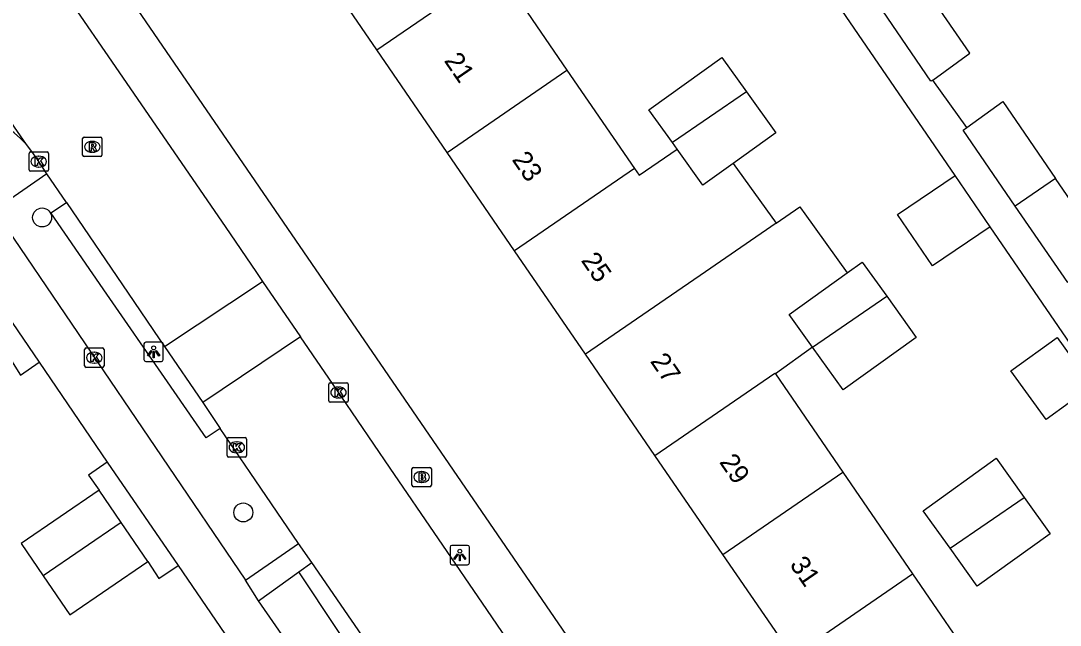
# Model space of a CAD drawing. Extents: x 157466 to 158888, y 383063 to 384677.
# Drawn here: x 158536.9 to 158590.5, y 383784.2 to 383815.4 of the extents above; entities that cross this region are included whole.
import ezdxf

# ---------------------------------------------------------------- set-up
doc = ezdxf.new("R2010")
doc.units = 0
for name, color, linetype in [('IMGEO_Boom', 7, 'Continuous'), ('IMGEO_Brandkraan', 7, 'Continuous'), ('IMGEO_Kolk', 7, 'Continuous'), ('IMGEO_Lichtpunt', 7, 'Continuous'), ('IMGEO_Pand', 7, 'Continuous'), ('IMGEO_Pand_nummerreeks', 7, 'Continuous'), ('IMGEO_Rijbaan_lokaal_open', 7, 'Continuous'), ('IMGEO_Rioolput', 7, 'Continuous'), ('IMGEO_Voetpad_open', 7, 'Continuous')]:
    doc.layers.add(name, color=color, linetype=linetype)

msp = doc.modelspace()

# ---------------------------------------------------------------- linework, layer by layer
at = {"layer": 'IMGEO_Boom'}
for centre in [(158537.993, 383805.259), (158548.371, 383790.055)]:
    msp.add_circle(centre, 0.489, dxfattribs=at)
at = {"layer": 'IMGEO_Brandkraan'}
for p, q in [((158557.145, 383792.38), (158557.997, 383792.38)), ((158557.07, 383791.454), (158557.07, 383792.306)), ((158557.558, 383792.16), (158557.583, 383792.16)), ((158558.071, 383792.306), (158558.071, 383791.454)), ((158557.997, 383791.38), (158557.145, 383791.38)), ((158557.581, 383791.6), (158557.556, 383791.6))]:
    msp.add_line(p, q, dxfattribs=at)
for points in [[(158557.145, 383792.38), (158557.997, 383792.38)], [(158557.07, 383791.454), (158557.07, 383792.306)], [(158557.418, 383792.08), (158557.418, 383791.68), (158557.631, 383791.68)], [(158557.649, 383792.08), (158557.418, 383792.08)], [(158557.597, 383791.999), (158557.543, 383791.999), (158557.543, 383791.923)], [(158557.543, 383791.923), (158557.596, 383791.923)], [(158557.605, 383791.847), (158557.543, 383791.847), (158557.543, 383791.766)], [(158558.071, 383792.306), (158558.071, 383791.454)], [(158557.997, 383791.38), (158557.145, 383791.38)], [(158557.543, 383791.766), (158557.605, 383791.766)]]:
    msp.add_lwpolyline(points, dxfattribs=at)
for centre, radius, start, end in [((158557.147, 383792.304), 0.0765, 91.552, 178.448), ((158557.147, 383792.304), 0.0765, 91.552, 178.448), ((158557.995, 383792.304), 0.0765, 1.552, 88.448), ((158557.995, 383792.304), 0.0765, 1.552, 88.448), ((158557.598, 383791.961), 0.0379, 267.8285, 90.9355), ((158557.606, 383791.806), 0.0404, 269.8759, 90.5077), ((158557.653, 383791.935), 0.145, 59.4692, 91.5367), ((158557.678, 383791.982), 0.0922, 285.5137, 58.1501), ((158557.683, 383791.79), 0.105, 301.3115, 78.989), ((158557.147, 383791.456), 0.0765, 181.552, 268.448), ((158557.147, 383791.456), 0.0765, 181.552, 268.448), ((158557.637, 383791.931), 0.251, 268.6676, 293.5347), ((158557.995, 383791.456), 0.0765, 271.552, 358.448), ((158557.995, 383791.456), 0.0765, 271.552, 358.448)]:
    msp.add_arc(centre, radius, start, end, dxfattribs=at)
for centre, major_axis, ratio, start_param, end_param in [((158557.557, 383791.88), (-0.387, 0.002), 0.722429, 4.712389, 7.853982), ((158557.582, 383791.88), (-0.39, 0.002), 0.717154, 1.570796, 4.712389)]:
    msp.add_ellipse(centre, major_axis=major_axis, ratio=ratio, start_param=start_param, end_param=end_param, dxfattribs=at)
at = {"layer": 'IMGEO_Kolk'}
for p, q in [((158537.32, 383807.712), (158537.32, 383808.564)), ((158537.395, 383808.638), (158538.247, 383808.638)), ((158538.321, 383808.564), (158538.321, 383807.712)), ((158537.808, 383808.418), (158537.833, 383808.418)), ((158538.247, 383807.638), (158537.395, 383807.638)), ((158537.831, 383807.858), (158537.806, 383807.858)), ((158540.188, 383797.606), (158540.188, 383798.458)), ((158540.263, 383798.532), (158541.115, 383798.532)), ((158540.676, 383798.312), (158540.701, 383798.312)), ((158541.189, 383798.458), (158541.189, 383797.606)), ((158540.699, 383797.752), (158540.674, 383797.752)), ((158541.115, 383797.532), (158540.263, 383797.532)), ((158552.78, 383795.812), (158552.78, 383796.664)), ((158552.855, 383796.738), (158553.707, 383796.738)), ((158553.781, 383796.664), (158553.781, 383795.812)), ((158553.268, 383796.518), (158553.293, 383796.518)), ((158553.707, 383795.738), (158552.855, 383795.738)), ((158553.291, 383795.958), (158553.266, 383795.958)), ((158547.537, 383792.985), (158547.537, 383793.837)), ((158547.612, 383793.911), (158548.464, 383793.911)), ((158548.025, 383793.691), (158548.05, 383793.691)), ((158548.538, 383793.837), (158548.538, 383792.985)), ((158548.464, 383792.911), (158547.612, 383792.911)), ((158548.048, 383793.131), (158548.023, 383793.131))]:
    msp.add_line(p, q, dxfattribs=at)
for points in [[(158537.32, 383807.712), (158537.32, 383808.564)], [(158537.395, 383808.638), (158538.247, 383808.638)], [(158538.321, 383808.564), (158538.321, 383807.712)], [(158537.641, 383808.338), (158537.764, 383808.338), (158537.764, 383808.187), (158537.894, 383808.338), (158538.058, 383808.338), (158537.912, 383808.187), (158538.065, 383807.938), (158537.913, 383807.938), (158537.828, 383808.102), (158537.764, 383808.035), (158537.764, 383807.938), (158537.641, 383807.938), (158537.641, 383808.338)], [(158538.247, 383807.638), (158537.395, 383807.638)], [(158540.188, 383797.606), (158540.188, 383798.458)], [(158540.263, 383798.532), (158541.115, 383798.532)], [(158541.189, 383798.458), (158541.189, 383797.606)], [(158540.509, 383798.232), (158540.632, 383798.232), (158540.632, 383798.081), (158540.762, 383798.232), (158540.926, 383798.232), (158540.78, 383798.081), (158540.933, 383797.832), (158540.781, 383797.832), (158540.696, 383797.996), (158540.632, 383797.929), (158540.632, 383797.832), (158540.509, 383797.832), (158540.509, 383798.232)], [(158541.115, 383797.532), (158540.263, 383797.532)], [(158552.78, 383795.812), (158552.78, 383796.664)], [(158552.855, 383796.738), (158553.707, 383796.738)], [(158553.781, 383796.664), (158553.781, 383795.812)], [(158553.101, 383796.438), (158553.224, 383796.438), (158553.224, 383796.287), (158553.354, 383796.438), (158553.518, 383796.438), (158553.372, 383796.287), (158553.525, 383796.038), (158553.373, 383796.038), (158553.288, 383796.202), (158553.224, 383796.135), (158553.224, 383796.038), (158553.101, 383796.038), (158553.101, 383796.438)], [(158553.707, 383795.738), (158552.855, 383795.738)], [(158547.537, 383792.985), (158547.537, 383793.837)], [(158547.612, 383793.911), (158548.464, 383793.911)], [(158547.858, 383793.611), (158547.981, 383793.611), (158547.981, 383793.46), (158548.111, 383793.611), (158548.275, 383793.611), (158548.129, 383793.46), (158548.282, 383793.211), (158548.13, 383793.211), (158548.045, 383793.375), (158547.981, 383793.308), (158547.981, 383793.211), (158547.858, 383793.211), (158547.858, 383793.611)], [(158548.538, 383793.837), (158548.538, 383792.985)], [(158548.464, 383792.911), (158547.612, 383792.911)]]:
    msp.add_lwpolyline(points, dxfattribs=at)
for centre, start, end in [((158537.397, 383808.562), 91.552, 178.448), ((158537.397, 383808.562), 91.552, 178.448), ((158538.245, 383808.562), 1.552, 88.448), ((158538.245, 383808.562), 1.552, 88.448), ((158537.397, 383807.714), 181.552, 268.448), ((158537.397, 383807.714), 181.552, 268.448), ((158538.245, 383807.714), 271.552, 358.448), ((158538.245, 383807.714), 271.552, 358.448), ((158540.265, 383798.456), 91.552, 178.448), ((158540.265, 383798.456), 91.552, 178.448), ((158541.113, 383798.456), 1.552, 88.448), ((158541.113, 383798.456), 1.552, 88.448), ((158540.265, 383797.608), 181.552, 268.448), ((158540.265, 383797.608), 181.552, 268.448), ((158541.113, 383797.608), 271.552, 358.448), ((158541.113, 383797.608), 271.552, 358.448), ((158552.857, 383796.662), 91.552, 178.448), ((158552.857, 383796.662), 91.552, 178.448), ((158553.705, 383796.662), 1.552, 88.448), ((158553.705, 383796.662), 1.552, 88.448), ((158552.857, 383795.814), 181.552, 268.448), ((158552.857, 383795.814), 181.552, 268.448), ((158553.705, 383795.814), 271.552, 358.448), ((158553.705, 383795.814), 271.552, 358.448), ((158547.614, 383793.835), 91.552, 178.448), ((158547.614, 383793.835), 91.552, 178.448), ((158548.462, 383793.835), 1.552, 88.448), ((158548.462, 383793.835), 1.552, 88.448), ((158547.614, 383792.987), 181.552, 268.448), ((158547.614, 383792.987), 181.552, 268.448), ((158548.462, 383792.987), 271.552, 358.448), ((158548.462, 383792.987), 271.552, 358.448)]:
    msp.add_arc(centre, 0.0765, start, end, dxfattribs=at)
for centre, major_axis, ratio, start_param, end_param in [((158537.807, 383808.138), (-0.387, 0.002), 0.722429, 4.712389, 7.853982), ((158537.832, 383808.138), (-0.39, 0.002), 0.717154, 1.570796, 4.712389), ((158540.675, 383798.032), (-0.387, 0.002), 0.722429, 4.712389, 7.853982), ((158540.7, 383798.032), (-0.39, 0.002), 0.717154, 1.570796, 4.712389), ((158553.267, 383796.238), (-0.387, 0.002), 0.722429, 4.712389, 7.853982), ((158553.292, 383796.238), (-0.39, 0.002), 0.717154, 1.570796, 4.712389), ((158548.024, 383793.411), (-0.387, 0.002), 0.722429, 4.712389, 7.853982), ((158548.049, 383793.411), (-0.39, 0.002), 0.717154, 1.570796, 4.712389)]:
    msp.add_ellipse(centre, major_axis=major_axis, ratio=ratio, start_param=start_param, end_param=end_param, dxfattribs=at)
at = {"layer": 'IMGEO_Lichtpunt'}
for p, q in [((158544.151, 383798.834), (158543.343, 383798.834)), ((158544.151, 383798.834), (158543.343, 383798.834)), ((158543.249, 383798.739), (158543.249, 383797.932)), ((158543.249, 383798.739), (158543.249, 383797.932)), ((158544.245, 383797.932), (158544.245, 383798.739)), ((158544.245, 383797.932), (158544.245, 383798.739)), ((158543.343, 383797.838), (158544.151, 383797.838)), ((158543.343, 383797.838), (158544.151, 383797.838)), ((158559.038, 383788.262), (158559.038, 383787.455)), ((158559.038, 383788.262), (158559.038, 383787.455)), ((158559.94, 383788.357), (158559.132, 383788.357)), ((158559.94, 383788.357), (158559.132, 383788.357)), ((158560.034, 383787.455), (158560.034, 383788.262)), ((158560.034, 383787.455), (158560.034, 383788.262)), ((158559.132, 383787.361), (158559.94, 383787.361)), ((158559.132, 383787.361), (158559.94, 383787.361))]:
    msp.add_line(p, q, dxfattribs=at)
for points in [[(158543.623, 383798.403), (158543.662, 383798.375), (158543.474, 383798.113), (158543.436, 383798.14), (158543.623, 383798.403)], [(158543.725, 383798.355), (158543.772, 383798.355), (158543.772, 383798.033), (158543.725, 383798.033), (158543.725, 383798.355)], [(158543.835, 383798.375), (158543.873, 383798.402), (158544.06, 383798.14), (158544.021, 383798.112), (158543.835, 383798.375)], [(158559.412, 383787.926), (158559.451, 383787.898), (158559.263, 383787.636), (158559.225, 383787.663), (158559.412, 383787.926)], [(158559.514, 383787.878), (158559.561, 383787.878), (158559.561, 383787.556), (158559.514, 383787.556), (158559.514, 383787.878)], [(158559.624, 383787.898), (158559.662, 383787.925), (158559.849, 383787.663), (158559.81, 383787.635), (158559.624, 383787.898)]]:
    msp.add_lwpolyline(points, dxfattribs=at)
for centre in [(158543.748, 383798.537), (158559.537, 383788.06)]:
    msp.add_circle(centre, 0.0994, dxfattribs=at)
for centre, start, end in [((158543.343, 383798.739), 90, 180), ((158543.343, 383798.739), 90, 180), ((158544.151, 383798.739), 0, 90), ((158544.151, 383798.739), 0, 90), ((158543.343, 383797.932), 180, 270), ((158543.343, 383797.932), 180, 270), ((158544.151, 383797.932), 270, 0), ((158544.151, 383797.932), 270, 360), ((158559.132, 383788.262), 90, 180), ((158559.132, 383788.262), 90, 180), ((158559.94, 383788.262), 0, 90), ((158559.94, 383788.262), 0, 90), ((158559.132, 383787.455), 180, 270), ((158559.132, 383787.455), 180, 270), ((158559.94, 383787.455), 270, 0), ((158559.94, 383787.455), 270, 360)]:
    msp.add_arc(centre, 0.0946, start, end, dxfattribs=at)
at = {"layer": 'IMGEO_Pand'}
for points in [[(158555.26, 383813.895), (158551.676, 383819.118), (158555.799, 383821.947), (158557.859, 383823.36), (158561.443, 383818.137)], [(158555.26, 383813.895), (158561.443, 383818.137)], [(158561.443, 383818.137), (158565.065, 383812.858)], [(158583.93, 383812.342), (158585.845, 383813.72), (158583.127, 383817.685)], [(158583.93, 383812.342), (158583.839, 383812.277), (158581.09, 383816.288)], [(158558.882, 383808.616), (158555.26, 383813.895)], [(158570.499, 383809.119), (158569.289, 383810.804), (158573.052, 383813.505), (158574.32, 383811.74)], [(158558.882, 383808.616), (158565.065, 383812.858)], [(158565.065, 383812.858), (158568.549, 383807.781)], [(158574.32, 383811.74), (158570.499, 383809.119)], [(158574.32, 383811.74), (158575.841, 383809.621), (158573.636, 383808.038)], [(158585.691, 383809.895), (158587.549, 383811.233), (158590.262, 383807.274)], [(158588.174, 383805.842), (158585.493, 383809.753), (158585.691, 383809.895)], [(158570.743, 383808.779), (158570.499, 383809.119)], [(158562.366, 383803.539), (158558.882, 383808.616)], [(158568.549, 383807.781), (158568.786, 383807.436), (158570.743, 383808.779)], [(158573.636, 383808.038), (158572.078, 383806.919), (158570.743, 383808.779)], [(158573.636, 383808.038), (158575.847, 383804.959)], [(158568.549, 383807.781), (158562.366, 383803.539)], [(158586.888, 383804.774), (158583.913, 383802.761), (158582.116, 383805.417), (158585.092, 383807.429)], [(158586.888, 383804.774), (158585.092, 383807.429)], [(158590.262, 383807.274), (158588.174, 383805.842)], [(158591.202, 383802.125), (158592.936, 383803.372), (158590.262, 383807.274)], [(158575.847, 383804.959), (158577.078, 383805.803), (158577.116, 383805.75), (158577.329, 383805.454), (158579.515, 383802.409)], [(158591.202, 383802.125), (158590.9, 383801.907), (158588.174, 383805.842)], [(158575.847, 383804.959), (158572.202, 383802.458), (158566.019, 383798.216)], [(158566.019, 383798.216), (158562.366, 383803.539)], [(158579.515, 383802.409), (158580.286, 383802.963), (158581.553, 383801.198)], [(158577.733, 383798.577), (158576.523, 383800.262), (158579.515, 383802.409)], [(158581.553, 383801.198), (158583.075, 383799.079), (158579.312, 383796.377), (158577.733, 383798.577)], [(158577.733, 383798.577), (158581.553, 383801.198)], [(158589.775, 383794.846), (158587.965, 383797.361), (158590.345, 383799.074), (158592.155, 383796.56), (158589.775, 383794.846)], [(158577.733, 383798.577), (158575.812, 383797.197)], [(158569.601, 383792.997), (158566.019, 383798.216)], [(158569.601, 383792.997), (158575.783, 383797.239), (158575.812, 383797.197)], [(158575.812, 383797.197), (158579.293, 383792.124)], [(158573.11, 383787.882), (158569.601, 383792.997)], [(158584.827, 383788.212), (158583.439, 383790.144), (158587.202, 383792.846), (158588.647, 383790.833)], [(158573.11, 383787.882), (158579.293, 383792.124)], [(158579.293, 383792.124), (158582.89, 383786.883)], [(158540.938, 383791.199), (158536.916, 383788.448), (158538.052, 383786.787)], [(158542.075, 383789.537), (158540.938, 383791.199)], [(158588.647, 383790.833), (158589.991, 383788.961), (158586.228, 383786.259), (158584.827, 383788.212)], [(158584.827, 383788.212), (158588.647, 383790.833)], [(158542.075, 383789.537), (158538.052, 383786.787)], [(158543.45, 383787.526), (158542.075, 383789.537)], [(158576.707, 383782.641), (158573.11, 383787.882)], [(158538.052, 383786.787), (158539.429, 383784.775), (158543.45, 383787.526)], [(158576.707, 383782.641), (158582.89, 383786.883)], [(158582.89, 383786.883), (158586.444, 383781.704)]]:
    msp.add_lwpolyline(points, dxfattribs=at)
at = {"layer": 'IMGEO_Rijbaan_lokaal_open'}
for points in [[(158523.408, 383839.801), (158524.702, 383837.898), (158526.509, 383835.216), (158534.552, 383823.524), (158536.726, 383820.364), (158539.247, 383816.698), (158541.954, 383812.764), (158545.77, 383807.216), (158547.428, 383804.793), (158549.054, 383802.415), (158549.365, 383801.96)], [(158537.194, 383809.012), (158529.074, 383820.733)], [(158537.194, 383809.012), (158536.885, 383809.334), (158536.548, 383809.626), (158536.186, 383809.888), (158535.803, 383810.116), (158535.401, 383810.309), (158534.983, 383810.465), (158534.553, 383810.583), (158534.114, 383810.662), (158533.67, 383810.702), (158533.224, 383810.702), (158532.779, 383810.662), (158532.34, 383810.583), (158531.91, 383810.464), (158531.493, 383810.308), (158531.09, 383810.115), (158530.766, 383809.925), (158529.831, 383809.29)], [(158538.237, 383807.515), (158537.72, 383808.293), (158537.473, 383808.664), (158537.194, 383809.012)], [(158539.246, 383806.035), (158538.237, 383807.515)], [(158539.246, 383806.035), (158542.431, 383801.363), (158544.038, 383799.005), (158544.308, 383798.609)], [(158544.308, 383798.609), (158549.365, 383801.96)], [(158549.365, 383801.96), (158551.314, 383799.111)], [(158551.314, 383799.111), (158546.277, 383795.721)], [(158567.01, 383776.167), (158566.137, 383777.443), (158564.02, 383780.538), (158563.071, 383781.924), (158560.926, 383785.061), (158555.951, 383792.333), (158553.41, 383796.048), (158551.314, 383799.111)], [(158544.308, 383798.609), (158546.277, 383795.721)], [(158546.277, 383795.721), (158547.184, 383794.39)], [(158551.226, 383788.461), (158548.732, 383792.12), (158547.184, 383794.39)], [(158551.898, 383787.469), (158551.226, 383788.461)], [(158555.99, 383781.523), (158551.898, 383787.469)]]:
    msp.add_lwpolyline(points, dxfattribs=at)
at = {"layer": 'IMGEO_Rioolput'}
for p, q in [((158540.082, 383808.476), (158540.082, 383809.328)), ((158540.157, 383809.402), (158541.009, 383809.402)), ((158540.57, 383809.182), (158540.595, 383809.182)), ((158541.083, 383809.328), (158541.083, 383808.476)), ((158540.593, 383808.622), (158540.568, 383808.622)), ((158541.009, 383808.402), (158540.157, 383808.402))]:
    msp.add_line(p, q, dxfattribs=at)
for points in [[(158540.082, 383808.476), (158540.082, 383809.328)], [(158540.157, 383809.402), (158541.009, 383809.402)], [(158540.671, 383809.1), (158540.419, 383809.102), (158540.419, 383808.702)], [(158540.597, 383809.021), (158540.543, 383809.021), (158540.543, 383808.94)], [(158541.083, 383809.328), (158541.083, 383808.476)], [(158540.419, 383808.702), (158540.543, 383808.702), (158540.543, 383808.864), (158540.554, 383808.864)], [(158540.543, 383808.94), (158540.595, 383808.94)], [(158540.601, 383808.835), (158540.672, 383808.702), (158540.812, 383808.702), (158540.747, 383808.828)], [(158541.009, 383808.402), (158540.157, 383808.402)]]:
    msp.add_lwpolyline(points, dxfattribs=at)
for centre, radius, start, end in [((158540.159, 383809.326), 0.0765, 91.552, 178.448), ((158540.159, 383809.326), 0.0765, 91.552, 178.448), ((158540.603, 383808.925), 0.0964, 77.0061, 93.1865), ((158540.617, 383808.982), 0.0378, 276.6634, 79.6772), ((158540.67, 383808.99), 0.109, 350.3612, 89.416), ((158541.007, 383809.326), 0.0765, 1.552, 88.448), ((158541.007, 383809.326), 0.0765, 1.552, 88.448), ((158540.159, 383808.478), 0.0765, 181.552, 268.448), ((158540.159, 383808.478), 0.0765, 181.552, 268.448), ((158540.553, 383808.811), 0.0533, 26.0293, 88.6989), ((158540.579, 383809.129), 0.19, 274.7715, 282.9687), ((158540.668, 383808.99), 0.112, 277.5842, 350.9817), ((158540.652, 383808.775), 0.108, 29.5134, 73.7905), ((158541.007, 383808.478), 0.0765, 271.552, 358.448), ((158541.007, 383808.478), 0.0765, 271.552, 358.448)]:
    msp.add_arc(centre, radius, start, end, dxfattribs=at)
for centre, major_axis, ratio, start_param, end_param in [((158540.569, 383808.902), (-0.387, 0.002), 0.722429, 4.712389, 7.853982), ((158540.594, 383808.902), (-0.39, 0.002), 0.717154, 1.570796, 4.712389)]:
    msp.add_ellipse(centre, major_axis=major_axis, ratio=ratio, start_param=start_param, end_param=end_param, dxfattribs=at)
at = {"layer": 'IMGEO_Voetpad_open'}
for points in [[(158585.092, 383807.429), (158566.166, 383835.03), (158541.477, 383818.099)], [(158541.477, 383818.099), (158588.168, 383750), (158596.993, 383736.73), (158608.14, 383720.367)], [(158585.691, 383809.895), (158583.93, 383812.342)], [(158538.237, 383807.515), (158535.521, 383805.643), (158548.482, 383786.561)], [(158547.184, 383794.39), (158546.458, 383793.895), (158544.3, 383797.011), (158541.335, 383801.314), (158538.453, 383805.494), (158539.246, 383806.035)], [(158621.875, 383729.755), (158633.086, 383737.444), (158586.888, 383804.774)], [(158534.264, 383803.032), (158537.838, 383797.793)], [(158536.415, 383797.869), (158536.879, 383797.137), (158537.838, 383797.793)], [(158537.838, 383797.793), (158541.358, 383792.647)], [(158541.358, 383792.647), (158540.386, 383791.982), (158540.938, 383791.199)], [(158541.358, 383792.647), (158545.004, 383787.323)], [(158548.482, 383786.561), (158550.547, 383787.991), (158551.226, 383788.461)], [(158543.45, 383787.526), (158544.011, 383786.644), (158545.004, 383787.323)], [(158545.004, 383787.323), (158548.377, 383782.391)], [(158551.235, 383786.995), (158551.898, 383787.469)], [(158549.153, 383785.508), (158548.482, 383786.561)], [(158549.153, 383785.508), (158551.235, 383786.995)], [(158555.99, 383781.523), (158555.228, 383780.998), (158551.235, 383786.995)], [(158560.151, 383769.644), (158549.153, 383785.508)]]:
    msp.add_lwpolyline(points, dxfattribs=at)

# ---------------------------------------------------------------- texts
at = {"layer": 'IMGEO_Pand_nummerreeks'}
for s, rotation, p in [('21', 304.458, (158558.697, 383813.34)), ('23', 304.458, (158562.198, 383808.239)), ('25', 304.4575, (158565.763, 383803.043)), ('27', 304.4575, (158569.327, 383797.848)), ('29', 304.4575, (158572.892, 383792.654)), ('31', 304.458, (158576.521, 383787.366))]:
    msp.add_text(s, height=1, rotation=rotation, dxfattribs=at).set_placement(p)

doc.saveas('drawing.dxf')
